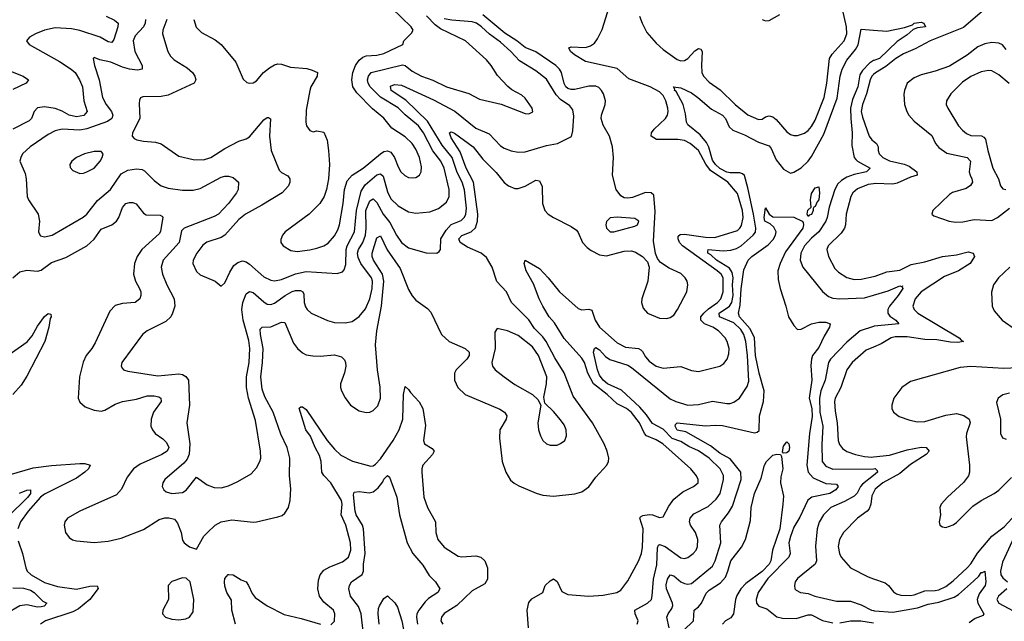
# Model space of a CAD drawing. Header units: inches. Extents: x 1694797 to 1849917, y 907313 to 1017959.
# Tile 516 of 656: x 1755169 to 1760740, y 1011847 to 1015250. Entities that reach past the tile are written whole.
import ezdxf

# ---------------------------------------------------------------- set-up
doc = ezdxf.new("R2010")
doc.units = ezdxf.units.IN
doc.header["$MEASUREMENT"] = 0
doc.layers.add('B7051', color=7, linetype='Continuous')
doc.layers.add('B7061', color=7, linetype='Continuous')

msp = doc.modelspace()

# ---------------------------------------------------------------- linework, layer by layer
at = {"layer": 'B7051', "color": 5}
for points, elevation in [([(1758047.4, 1011810), (1758041, 1011910), (1758050, 1011952.7), (1758066.6, 1011973.4), (1758129.5, 1012010), (1758142, 1012050), (1758170, 1012076), (1758190, 1012086.7), (1758210, 1012073), (1758236.2, 1012016.2), (1758270, 1011999.6), (1758389.4, 1011989.4), (1758470, 1011994.5), (1758547, 1012010), (1758570, 1012023.2), (1758610, 1012076.5), (1758670, 1012187.4), (1758687.8, 1012230), (1758693.5, 1012266.5), (1758696.9, 1012370), (1758677.3, 1012430), (1758682.3, 1012437.7), (1758694.7, 1012445.3), (1758731, 1012451), (1758750, 1012449.5), (1758790, 1012434.4), (1758810, 1012437.6), (1758841.3, 1012498.7), (1758870, 1012537.8), (1758920.4, 1012579.6), (1758982, 1012610), (1759007.3, 1012630), (1759008.2, 1012650), (1758999.1, 1012670), (1758966.3, 1012710), (1758808.2, 1012850), (1758770, 1012874.2), (1758716.3, 1012896.3), (1758704.4, 1012910), (1758676.6, 1012970), (1758630, 1013028.3), (1758602.4, 1013050), (1758550, 1013077.9), (1758493.1, 1013130), (1758416.4, 1013190), (1758384.6, 1013250), (1758364.1, 1013310), (1758350, 1013336.2), (1758250, 1013446.4), (1758196, 1013536), (1758165.6, 1013570), (1758128.8, 1013630), (1758107.6, 1013670), (1758076.4, 1013756.4), (1758035.3, 1013830), (1758023.5, 1013870), (1758030, 1013890.4), (1758110, 1013841.6), (1758159.8, 1013790), (1758223.9, 1013710), (1758330, 1013615.8), (1758350, 1013608.6), (1758390, 1013612.8), (1758406.5, 1013606.5), (1758424.8, 1013550), (1758450, 1013510.1), (1758550, 1013421.5), (1758596.7, 1013396.7), (1758669.6, 1013389.6), (1758683.2, 1013383.2), (1758693.8, 1013373.8), (1758710, 1013342.8), (1758730, 1013317.4), (1758770, 1013290.8), (1758810, 1013278.7), (1758910, 1013288.4), (1758970, 1013265.8), (1759010, 1013259.7), (1759130, 1013289.2), (1759154.1, 1013305.9), (1759172.7, 1013330), (1759181, 1013359), (1759182.9, 1013390), (1759172.3, 1013430), (1759161.5, 1013450), (1759123.7, 1013490), (1759090.8, 1013510), (1759043.2, 1013530), (1759023.1, 1013550), (1759024, 1013570), (1759040.9, 1013590), (1759066.1, 1013613.9), (1759117, 1013650), (1759135.4, 1013670), (1759149.9, 1013710), (1759148.7, 1013790), (1759138.6, 1013810), (1759116, 1013830), (1758919.5, 1013970), (1758903.1, 1013990), (1758894.3, 1014010), (1758895.1, 1014024.9), (1758905.3, 1014034.7), (1758930, 1014036.9), (1759050, 1014019.4), (1759101.8, 1014018.2), (1759230, 1014057.6), (1759244.1, 1014070), (1759253.6, 1014086.4), (1759263, 1014130), (1759259.4, 1014170), (1759230, 1014266), (1759176.8, 1014330), (1759077.6, 1014397.6), (1759052.2, 1014432.2), (1759010.4, 1014510), (1758962.4, 1014550), (1758930, 1014565.5), (1758892.7, 1014572.7), (1758771.7, 1014571.7), (1758742.3, 1014590), (1758743.9, 1014610), (1758758.8, 1014630), (1758823, 1014690), (1758833.9, 1014710), (1758838.3, 1014730), (1758837.3, 1014750), (1758825.6, 1014790), (1758810, 1014819.9), (1758790, 1014841.8), (1758737.4, 1014870), (1758615.9, 1014915.9), (1758550, 1014973.8), (1758370, 1015013.5), (1758308.7, 1015050), (1758286.4, 1015070), (1758275.8, 1015090), (1758290, 1015096.6), (1758370, 1015092.3), (1758398.8, 1015101.2), (1758422.3, 1015117.7), (1758439.4, 1015140.6), (1758465.8, 1015194.2), (1758513.6, 1015350)], 680), ([(1755131.3, 1013788.7), (1755170, 1013824.3), (1755210, 1013832.5), (1755270, 1013827.5), (1755290, 1013833.4), (1755350, 1013876.4), (1755430, 1013904.7), (1755550, 1013970.9), (1755590, 1014008.7), (1755630, 1014064.4), (1755691, 1014089), (1755717.4, 1014110), (1755729.9, 1014130.1), (1755750, 1014187.4), (1755770, 1014209.3), (1755790, 1014215.6), (1755810, 1014215.5), (1755827.8, 1014207.8), (1755870, 1014154.9), (1755885.7, 1014145.7), (1755964.9, 1014144.9), (1755977.2, 1014137.2), (1755979.6, 1014130), (1755966, 1014054), (1755959.7, 1014040.3), (1755860.8, 1013950), (1755833, 1013910), (1755818.4, 1013870), (1755812.5, 1013810), (1755823.5, 1013770), (1755847.8, 1013730), (1755854.6, 1013710), (1755855.5, 1013690), (1755849.4, 1013670.6), (1755822, 1013650), (1755750, 1013644.7), (1755710, 1013633.8), (1755678.3, 1013601.7), (1755597.1, 1013422.9), (1755578, 1013390), (1755546, 1013350), (1755528, 1013312), (1755507.3, 1013230), (1755500.8, 1013110), (1755510, 1013086.4), (1755539.7, 1013059.7), (1755590, 1013040.8), (1755630, 1013036.5), (1755650, 1013041.6), (1755710, 1013074.5), (1755750, 1013089.5), (1755830, 1013103.8), (1755890, 1013121.5), (1755930, 1013123), (1755956.7, 1013116.7), (1755968.5, 1013110), (1755970.2, 1013090), (1755927.1, 1013030), (1755913.9, 1012990), (1755911.9, 1012950), (1755919.7, 1012930), (1755935.2, 1012910), (1755979.1, 1012879.1), (1755999.2, 1012859.2), (1756012.3, 1012830), (1756002.7, 1012810), (1755973.7, 1012790), (1755850, 1012736.7), (1755813.8, 1012710), (1755777.8, 1012662.2), (1755745.6, 1012594.4), (1755716.8, 1012563.2), (1755510, 1012469.9), (1755439.2, 1012430), (1755425, 1012410), (1755420.2, 1012390), (1755428.3, 1012350), (1755450, 1012321.3), (1755468.5, 1012308.5), (1755490, 1012302), (1755590, 1012292.5), (1755670, 1012301.1), (1755743.6, 1012316.4), (1755870, 1012366.7), (1755957.9, 1012422.1), (1755990, 1012432), (1756013.1, 1012433.1), (1756044.7, 1012424.7), (1756062.9, 1012402.9), (1756082.5, 1012350), (1756090, 1012306.8), (1756099.3, 1012290), (1756130, 1012269.1), (1756170, 1012255.8), (1756212, 1012328), (1756231.5, 1012350), (1756276, 1012390), (1756309.9, 1012410.1), (1756370, 1012421.7), (1756490, 1012408.4), (1756510, 1012410.3), (1756630, 1012437.8), (1756653.7, 1012446.3), (1756670, 1012459.3), (1756689.8, 1012490.2), (1756699.3, 1012530), (1756702.9, 1012597.1), (1756695, 1012670), (1756697.2, 1012770), (1756683.4, 1012830), (1756646.2, 1012906.2), (1756604.3, 1013030), (1756556.7, 1013116.7), (1756540.9, 1013160.9), (1756533.6, 1013230), (1756543.3, 1013310), (1756546, 1013390), (1756530.9, 1013470), (1756530, 1013499.1), (1756540.9, 1013510), (1756590, 1013513.1), (1756650, 1013539.8), (1756670, 1013536.1), (1756719.2, 1013419.2), (1756741.6, 1013390), (1756770, 1013365.6), (1756790, 1013354.7), (1756828.3, 1013348.3), (1756870, 1013346.6), (1756950, 1013355), (1756990, 1013343.2), (1757006.4, 1013326.4), (1757013.2, 1013310), (1757014, 1013290), (1757007.3, 1013252.7), (1756984.5, 1013190), (1756983.9, 1013170), (1756989.2, 1013150), (1757010, 1013110.4), (1757041.7, 1013070), (1757090, 1013037.6), (1757130, 1013028.3), (1757150, 1013030.2), (1757170, 1013038.6), (1757195, 1013065), (1757210.3, 1013110), (1757209.2, 1013170.8), (1757192.8, 1013270), (1757182.8, 1013410), (1757189.9, 1013490), (1757216.4, 1013630), (1757229.1, 1013770), (1757221.4, 1013810), (1757170.4, 1013890), (1757163.4, 1013910), (1757163.1, 1013930), (1757190, 1014015.3), (1757210, 1014027.2), (1757247.8, 1013947.8), (1757321.9, 1013841.9), (1757370, 1013722.8), (1757390, 1013688), (1757410, 1013663.2), (1757476.2, 1013616.2), (1757495.1, 1013595.1), (1757556, 1013470), (1757599.5, 1013430), (1757690, 1013390.9), (1757712.6, 1013370), (1757711.6, 1013350), (1757698.5, 1013330), (1757639.6, 1013270), (1757630.2, 1013250), (1757629, 1013210), (1757647.4, 1013170), (1757689.4, 1013129.4), (1757886.3, 1013046.3), (1757911.7, 1013030), (1757924.8, 1013010), (1757922.4, 1012990), (1757886.7, 1012930), (1757883.8, 1012883.8), (1757899.6, 1012750), (1757918.9, 1012690), (1757946, 1012646), (1757967.7, 1012627.7), (1757994.1, 1012614.1), (1758092.3, 1012572.3), (1758130, 1012560.9), (1758190, 1012554), (1758310, 1012567.6), (1758350, 1012579.5), (1758390, 1012607), (1758430, 1012662.4), (1758491.3, 1012730), (1758500.4, 1012750), (1758503.1, 1012770), (1758493.5, 1012810), (1758475.4, 1012850), (1758409.9, 1012970), (1758300.4, 1013120.4), (1758250, 1013252.4), (1758196.5, 1013336.5), (1758148.8, 1013430), (1758130, 1013456.6), (1758082.7, 1013502.7), (1758050, 1013551.7), (1757951.3, 1013650), (1757923.4, 1013710), (1757869.5, 1013769.5), (1757841.8, 1013850), (1757810, 1013904.5), (1757779.4, 1013930), (1757702.8, 1013962.8), (1757661.4, 1013990), (1757653.8, 1014010), (1757670, 1014028.4), (1757724.2, 1014050), (1757748.4, 1014071.6), (1757759.9, 1014110), (1757760.5, 1014150), (1757737.4, 1014330), (1757694.8, 1014410), (1757662.2, 1014502.2), (1757610, 1014582), (1757600.5, 1014610), (1757610, 1014616.2), (1757630, 1014608), (1757735.9, 1014530), (1757790, 1014461.4), (1757864.7, 1014384.7), (1757910, 1014329.4), (1757934.3, 1014310), (1757970, 1014295.8), (1757990, 1014294.3), (1758030, 1014307.7), (1758090, 1014342.3), (1758110, 1014338), (1758126.1, 1014306.1), (1758127, 1014210), (1758141.1, 1014170), (1758160.2, 1014150), (1758189, 1014130), (1758290, 1014079.2), (1758319.1, 1014059.1), (1758330, 1014046.7), (1758354.5, 1013990), (1758380.3, 1013960.3), (1758403.4, 1013943.4), (1758450, 1013919.4), (1758490, 1013914.1), (1758590, 1013940.9), (1758630, 1013941.7), (1758654.2, 1013934.2), (1758692.7, 1013910), (1758720.9, 1013880.9), (1758730.4, 1013850), (1758722.8, 1013770), (1758689.2, 1013670), (1758686.9, 1013650), (1758697.7, 1013617.7), (1758722, 1013590), (1758790, 1013561), (1758830, 1013558.8), (1758850, 1013564.9), (1758870, 1013579.1), (1758891.1, 1013610), (1758943.4, 1013710), (1758949.9, 1013750), (1758945.2, 1013770), (1758934.3, 1013790), (1758910, 1013813.6), (1758843.8, 1013843.8), (1758795.8, 1013875.8), (1758778.2, 1013898.2), (1758766.9, 1013926.9), (1758756.3, 1013996.3), (1758763.9, 1014163.9), (1758758, 1014258), (1758742, 1014270), (1758710, 1014271.6), (1758636.1, 1014243.9), (1758610, 1014239.4), (1758590, 1014242.7), (1758570, 1014253.7), (1758543.6, 1014290), (1758523.4, 1014370), (1758528.4, 1014470), (1758523.7, 1014530), (1758506.6, 1014590), (1758470, 1014653), (1758459.2, 1014690), (1758461.6, 1014710), (1758482.7, 1014770), (1758484.1, 1014790), (1758472.5, 1014830), (1758461.7, 1014850), (1758446.4, 1014866.4), (1758430, 1014873.9), (1758390, 1014872.8), (1758310, 1014855.4), (1758290, 1014855.2), (1758270, 1014861.1), (1758259.4, 1014870), (1758249, 1014889), (1758235.5, 1014950), (1758223.4, 1014970), (1758203.2, 1014990), (1758090, 1015067.2), (1758030, 1015091.6), (1757982.7, 1015130), (1757913.5, 1015173.5), (1757790, 1015277.2)], 720), ([(1756154, 1015250), (1756167.5, 1015207.5), (1756197, 1015177), (1756275.9, 1015135.9), (1756309.4, 1015109.4), (1756392.9, 1015010), (1756432.8, 1014912.8), (1756455.2, 1014895.2), (1756470, 1014890.6), (1756490, 1014893), (1756510, 1014903.8), (1756549.6, 1014950), (1756582.1, 1014977.9), (1756610, 1014994.9), (1756630, 1015000.2), (1756650, 1014998), (1756701.1, 1014981.1), (1756793.1, 1014973.1), (1756824.8, 1014964.8), (1756853.4, 1014950), (1756853, 1014930), (1756816.5, 1014870), (1756810.3, 1014850), (1756790, 1014738), (1756787.6, 1014670), (1756792.7, 1014650), (1756810, 1014622), (1756830, 1014615.5), (1756850, 1014621.6), (1756890, 1014613.4), (1756908.3, 1014568.3), (1756917.4, 1014510), (1756922.7, 1014430), (1756916, 1014350), (1756904.6, 1014290), (1756891.8, 1014250), (1756867.2, 1014210), (1756806.3, 1014150), (1756672, 1014050), (1756655.8, 1014030), (1756646.2, 1014006.2), (1756646, 1013990), (1756659.1, 1013970), (1756704, 1013944), (1756739.3, 1013939.3), (1756810, 1013948.8), (1756850, 1013956.8), (1756890, 1013971.1), (1756913.7, 1013986.3), (1756950, 1014028), (1756970, 1014062), (1756978.1, 1014090), (1757000.3, 1014210), (1757007.1, 1014290), (1757022.1, 1014337.9), (1757050.8, 1014370), (1757112.7, 1014410), (1757210, 1014491.3), (1757230, 1014503.9), (1757250, 1014507.9), (1757270, 1014499.5), (1757290.1, 1014470.1), (1757310, 1014417.6), (1757325.8, 1014390), (1757348.9, 1014368.9), (1757370, 1014357.8), (1757390, 1014354.4), (1757410, 1014357.3), (1757430.6, 1014369.4), (1757440.9, 1014390), (1757443.1, 1014416.9), (1757431.6, 1014470), (1757410, 1014518), (1757390, 1014548.7), (1757350, 1014587.2), (1757275.6, 1014635.6), (1757230, 1014692), (1757165.1, 1014745.1), (1757076.2, 1014836.2), (1757054.9, 1014870), (1757048.8, 1014910), (1757054.7, 1014950), (1757068.9, 1014991.1), (1757090, 1015021.5), (1757110, 1015037.8), (1757130, 1015045.5), (1757190, 1015048.1), (1757230, 1015058.5), (1757337, 1015110), (1757342.9, 1015130), (1757386.2, 1015173.8), (1757396, 1015190), (1757383.9, 1015210), (1757274.2, 1015314.2)], 780), ([(1758676.8, 1015270), (1758690.6, 1015230), (1758717.7, 1015177.7), (1758770, 1015116.3), (1758810, 1015081), (1758890, 1015025.2), (1758910, 1015017.4), (1758930, 1015019.4), (1758950, 1015031), (1758990, 1015072.9), (1759010, 1015086.7), (1759022.5, 1015082.5), (1759031.5, 1015070), (1759026.8, 1014993.2), (1759029.6, 1014950), (1759039, 1014930), (1759070, 1014896.3), (1759133.4, 1014853.4), (1759216.5, 1014770), (1759290, 1014712.2), (1759350, 1014685.5), (1759370, 1014687.2), (1759390, 1014700.4), (1759410, 1014705.7), (1759430, 1014700.3), (1759450, 1014684.2), (1759510, 1014615.9), (1759530, 1014600.7), (1759550, 1014594.2), (1759570, 1014593.8), (1759610, 1014607.1), (1759630, 1014622.7), (1759650, 1014645.5), (1759670, 1014681.2), (1759720.1, 1014810), (1759735.6, 1014890), (1759752, 1015030), (1759765.6, 1015054.4), (1759835, 1015130), (1759849.9, 1015170), (1759847, 1015210), (1759824.5, 1015310)], 680), ([(1759370, 1015250.3), (1759390, 1015242.6), (1759410, 1015244.2), (1759470, 1015279.6)], 720), ([(1755659.4, 1015270), (1755706.4, 1015246.4), (1755725.7, 1015230), (1755725.1, 1015210), (1755701.8, 1015138.2), (1755690, 1015121.4), (1755670, 1015124.1), (1755624.5, 1015150), (1755510, 1015188), (1755462.6, 1015197.4), (1755370, 1015203.2), (1755310, 1015189.8), (1755259.5, 1015170), (1755224.4, 1015150), (1755208.4, 1015130), (1755223, 1015110), (1755394, 1015014), (1755460.9, 1014970), (1755482.9, 1014950), (1755507.8, 1014910), (1755524.2, 1014870), (1755532.8, 1014790), (1755551.6, 1014730), (1755531.8, 1014708.2), (1755490, 1014699.9), (1755450, 1014709.2), (1755410, 1014732.5), (1755370, 1014747.8), (1755310, 1014756.4), (1755270, 1014751.3), (1755250.2, 1014730), (1755235.7, 1014690), (1755223.3, 1014676.7), (1755130, 1014630.6)], 720), ([(1755881.4, 1015250), (1755878.9, 1015230), (1755869.5, 1015210), (1755822, 1015158), (1755812, 1015130), (1755819.8, 1015070), (1755861.8, 1014990), (1755861.6, 1014970), (1755835.1, 1014964.9), (1755790, 1014969.9), (1755750, 1014981.5), (1755685.6, 1015010), (1755622.5, 1015022.5), (1755590, 1015035.1), (1755584, 1015030), (1755591.7, 1014990), (1755619.8, 1014910), (1755637.3, 1014810), (1755658.9, 1014770), (1755688.8, 1014730), (1755696.1, 1014710), (1755690.1, 1014690), (1755665.5, 1014674.5), (1755550, 1014631.7), (1755510, 1014625.1), (1755408.9, 1014631.1), (1755370, 1014621.6), (1755330, 1014600.7), (1755229, 1014530), (1755185.5, 1014490), (1755174.7, 1014470), (1755170.2, 1014450), (1755199.8, 1014379.8), (1755206.4, 1014350), (1755211.3, 1014250), (1755219.1, 1014230), (1755273.4, 1014150), (1755280.8, 1014110), (1755276.4, 1014050), (1755279.9, 1014039.9), (1755287.5, 1014027.5), (1755310, 1014021.3), (1755352.3, 1014030), (1755527.9, 1014132.1), (1755550, 1014150.3), (1755610, 1014227.1), (1755683.2, 1014290), (1755742.9, 1014377.1), (1755781.3, 1014398.7), (1755830, 1014405.5), (1755862.6, 1014402.6), (1755875.3, 1014395.3), (1755930, 1014339.7), (1755970, 1014309.3), (1756010, 1014296.8), (1756090, 1014286.1), (1756150, 1014285.3), (1756190, 1014294.3), (1756310, 1014359.6), (1756330, 1014364.7), (1756350, 1014365.3), (1756376.7, 1014356.7), (1756406.4, 1014330), (1756404.9, 1014290), (1756395.3, 1014270), (1756351, 1014210), (1756294, 1014150), (1756270, 1014135.7), (1756100.7, 1014070), (1756085.4, 1014054.6), (1756070.8, 1013989.2), (1755980.7, 1013890), (1755969.4, 1013850.6), (1755978, 1013810), (1756001.1, 1013750), (1756043.6, 1013670), (1756047.3, 1013630), (1756034.7, 1013590), (1756023.8, 1013570), (1755996.7, 1013543.3), (1755890.9, 1013489.1), (1755864.2, 1013470), (1755747.7, 1013310), (1755744.2, 1013290), (1755750, 1013277.3), (1755757.3, 1013270), (1755782, 1013262), (1755950, 1013235.5), (1756070, 1013247.3), (1756090, 1013242.5), (1756110, 1013231), (1756123.5, 1013210), (1756129.2, 1013070), (1756114.7, 1012970), (1756131.9, 1012850), (1756127.3, 1012792.7), (1756116.8, 1012763.2), (1756098.7, 1012741.3), (1755990, 1012649.3), (1755978.4, 1012630), (1755975.5, 1012610), (1755984.9, 1012590), (1755998.7, 1012578.7), (1756030.3, 1012570.3), (1756090, 1012576.5), (1756110.5, 1012589.5), (1756170, 1012661.6), (1756230, 1012618.9), (1756270, 1012604.2), (1756310, 1012602.3), (1756350, 1012612.8), (1756402.9, 1012637.1), (1756478.9, 1012681.1), (1756510, 1012714.4), (1756527.6, 1012750), (1756532.7, 1012770), (1756531.5, 1012810), (1756503.7, 1012983.7), (1756464.5, 1013110), (1756453.3, 1013170), (1756453.3, 1013230), (1756467.1, 1013310), (1756471.7, 1013390), (1756465.7, 1013434.3), (1756433.1, 1013550), (1756426.9, 1013610), (1756431.5, 1013650), (1756450, 1013699.6), (1756470, 1013713), (1756490, 1013706), (1756550, 1013653), (1756570, 1013640.9), (1756590, 1013638.4), (1756610, 1013645.8), (1756670.6, 1013690), (1756710, 1013711.9), (1756730, 1013717.3), (1756757.1, 1013717.1), (1756771.7, 1013710), (1756776.7, 1013696.7), (1756778.5, 1013650), (1756785.5, 1013625.5), (1756794.9, 1013610), (1756819.3, 1013590), (1756910, 1013549), (1756950, 1013537.4), (1757010, 1013534.3), (1757050, 1013543.6), (1757090, 1013570.3), (1757125.8, 1013614.2), (1757150, 1013670.3), (1757164.3, 1013730), (1757165.6, 1013770), (1757159.5, 1013790), (1757099.6, 1013870), (1757084.1, 1013904.1), (1757079.9, 1013930), (1757086, 1013950), (1757111.3, 1013990), (1757125.6, 1014030), (1757129.4, 1014070), (1757127.9, 1014170), (1757150, 1014225), (1757170, 1014236.3), (1757190, 1014215.6), (1757226.2, 1014150), (1757262.7, 1014102.7), (1757301, 1014030), (1757330, 1013989.3), (1757370, 1013960.2), (1757469.7, 1013930.3), (1757530, 1013928.4), (1757542, 1013938), (1757549.7, 1013950.3), (1757552.9, 1014010), (1757581.7, 1014058.3), (1757610, 1014091.5), (1757666.6, 1014113.4), (1757686.8, 1014133.2), (1757693.7, 1014150), (1757696.9, 1014183.1), (1757686.8, 1014286.8), (1757672, 1014330), (1757645.2, 1014385.2), (1757615.5, 1014470), (1757559.6, 1014539.6), (1757476.5, 1014676.5), (1757354.1, 1014794.1), (1757270.7, 1014850), (1757267.1, 1014872.9), (1757290, 1014883.7), (1757330, 1014879.6), (1757510, 1014796.6), (1757631.5, 1014731.5), (1757750, 1014635.7), (1757824.8, 1014604.8), (1757890, 1014535.6), (1757910, 1014522.6), (1757950, 1014508.1), (1757990, 1014500.7), (1758030, 1014502.9), (1758150, 1014538.1), (1758212.3, 1014550), (1758291.1, 1014588.9), (1758298.5, 1014621.5), (1758304.8, 1014704.8), (1758299.1, 1014739.1), (1758281.6, 1014761.6), (1758230, 1014799), (1758204.3, 1014824.3), (1758150, 1014912.8), (1758090, 1014960.5), (1757996.6, 1015016.6), (1757947.3, 1015070), (1757890, 1015122.7), (1757827.4, 1015167.4), (1757782, 1015210), (1757753.7, 1015230), (1757730, 1015237.5), (1757613.9, 1015246.1), (1757570, 1015254.3)], 740), ([(1756000.9, 1015250), (1755979, 1015190), (1755977.2, 1015170), (1756006.5, 1015070), (1756023, 1015043), (1756042.7, 1015022.7), (1756116.8, 1014976.8), (1756146.3, 1014950), (1756160.2, 1014930), (1756166.3, 1014910), (1756155.8, 1014890), (1756010, 1014822.6), (1755970, 1014814.5), (1755866.1, 1014813.9), (1755853.3, 1014806.7), (1755846.4, 1014793.6), (1755845.1, 1014774.9), (1755849.1, 1014690), (1755808.4, 1014610), (1755804.9, 1014590), (1755816.7, 1014576.7), (1755831.3, 1014570), (1755870, 1014562), (1755936.7, 1014556.7), (1755970, 1014548.3), (1756070, 1014478.5), (1756150, 1014458.6), (1756210, 1014457.6), (1756250, 1014470.2), (1756330, 1014521.9), (1756410, 1014562.7), (1756450, 1014575), (1756470, 1014586.4), (1756550, 1014682.6), (1756570, 1014697), (1756576.2, 1014696.2), (1756588.1, 1014688.1), (1756582.5, 1014590), (1756592.7, 1014510), (1756637.8, 1014397.8), (1756650, 1014384.9), (1756686.8, 1014366.8), (1756697.7, 1014350), (1756697.6, 1014330), (1756691, 1014310), (1756653.8, 1014270), (1756539.7, 1014200.3), (1756446, 1014150), (1756410, 1014119.4), (1756330, 1014031.1), (1756310, 1014017.7), (1756228.7, 1013991.3), (1756206.2, 1013973.8), (1756171.3, 1013930), (1756150.2, 1013890), (1756149.1, 1013870), (1756170, 1013824.9), (1756190, 1013806.7), (1756274.8, 1013770), (1756310, 1013742), (1756330, 1013761), (1756358, 1013822), (1756381.4, 1013858.6), (1756403.6, 1013876.4), (1756430, 1013885.2), (1756450, 1013880.6), (1756470, 1013866.6), (1756550, 1013794.6), (1756590, 1013775.8), (1756610, 1013773.2), (1756650, 1013780.4), (1756730, 1013811.6), (1756790, 1013826), (1756966.2, 1013813.8), (1756996.2, 1013823.8), (1757005.8, 1013834.2), (1757014.7, 1013865.3), (1757017.1, 1013950), (1757022.8, 1013970), (1757063.9, 1014050), (1757074.2, 1014170), (1757100.6, 1014279.4), (1757124.1, 1014315.9), (1757190, 1014372), (1757210, 1014377.2), (1757224.9, 1014364.9), (1757250, 1014276.9), (1757270, 1014237.1), (1757310, 1014197.7), (1757370, 1014163.6), (1757410, 1014155.3), (1757490, 1014162.2), (1757538.1, 1014181.9), (1757583.3, 1014216.7), (1757598.3, 1014250), (1757598.7, 1014290), (1757570.9, 1014409.1), (1757552.4, 1014450), (1757507.2, 1014507.2), (1757454.7, 1014610), (1757426.4, 1014650), (1757350.9, 1014710.9), (1757310, 1014751.1), (1757210.9, 1014810.9), (1757152.4, 1014870), (1757141.1, 1014890), (1757137.4, 1014910), (1757141.9, 1014930), (1757157.6, 1014950), (1757334.6, 1014994.6), (1757350.1, 1014990.1), (1757390, 1014958.9), (1757442.6, 1014930), (1757507.2, 1014907.2), (1757584.4, 1014870), (1757710, 1014831.2), (1757770, 1014799.6), (1757892.6, 1014772.6), (1758030, 1014719.1), (1758050, 1014717.3), (1758071.7, 1014728.3), (1758069.3, 1014750), (1758030, 1014805.1), (1758010, 1014822.4), (1757953.6, 1014853.6), (1757931.5, 1014871.5), (1757873, 1014933), (1757836.8, 1014990), (1757810, 1015023.1), (1757691.1, 1015130), (1757550, 1015197.6), (1757520.2, 1015220.2), (1757471.4, 1015271.4)], 760), ([(1758662.2, 1011830), (1758668.8, 1011850), (1758650.9, 1011890), (1758649.7, 1011910), (1758721.4, 1011950), (1758743.1, 1011970), (1758748.5, 1011991.5), (1758754.7, 1012085.3), (1758773.9, 1012166.1), (1758777.4, 1012262.6), (1758783, 1012277), (1758790, 1012281.7), (1758821.5, 1012270), (1758910, 1012205.5), (1758930, 1012202), (1758950, 1012207.3), (1758980.4, 1012230), (1758995.9, 1012250), (1759004.2, 1012270), (1759006.5, 1012310), (1758993.2, 1012350), (1758965.5, 1012390), (1758959.3, 1012410), (1758963.1, 1012430), (1758984.4, 1012455.6), (1759064.5, 1012495.5), (1759110, 1012538), (1759132.3, 1012570), (1759151.4, 1012650), (1759151.1, 1012671.1), (1759132.2, 1012710), (1759070, 1012770.4), (1759010, 1012810.7), (1758955.2, 1012835.2), (1758910, 1012863.4), (1758861.8, 1012881.8), (1758810, 1012934.7), (1758750, 1012965.6), (1758715.5, 1013015.5), (1758678.6, 1013058.6), (1758574.9, 1013154.9), (1758496, 1013190), (1758470.9, 1013210), (1758450, 1013238.7), (1758437.6, 1013270), (1758415.1, 1013370), (1758420.9, 1013390), (1758430, 1013394.9), (1758450, 1013383.1), (1758484.5, 1013344.5), (1758508.7, 1013328.7), (1758610, 1013295.4), (1758630, 1013283.3), (1758850, 1013104.7), (1758881.1, 1013090), (1758949.8, 1013070.2), (1759010, 1013073.4), (1759090, 1013091.6), (1759170, 1013079.3), (1759190, 1013079.7), (1759210, 1013086.4), (1759241.5, 1013110), (1759284.4, 1013175.6), (1759294, 1013206), (1759287.3, 1013350), (1759278.2, 1013430), (1759266.9, 1013470), (1759250, 1013496.7), (1759210, 1013535.5), (1759128.1, 1013570), (1759126.9, 1013590), (1759184.9, 1013630), (1759199.2, 1013650), (1759206, 1013690), (1759202, 1013750), (1759205.2, 1013790), (1759200.6, 1013820.6), (1759184.8, 1013844.8), (1759111.8, 1013890), (1759080.3, 1013920.3), (1759062.9, 1013930), (1759062.2, 1013937.8), (1759065.2, 1013950), (1759150, 1013941.7), (1759193.1, 1013946.9), (1759224.1, 1013955.9), (1759251.3, 1013970), (1759319.9, 1014030), (1759332.9, 1014047.1), (1759334.5, 1014070), (1759321, 1014150), (1759290, 1014298.5), (1759270, 1014367.6), (1759258.6, 1014378.6), (1759243.7, 1014383.7), (1759190, 1014382.9), (1759170, 1014387.4), (1759130, 1014407.7), (1759105.3, 1014430), (1759090, 1014455.4), (1759068.5, 1014528.5), (1759055.3, 1014555.3), (1759019, 1014599), (1758950, 1014654), (1758942, 1014670), (1758937.1, 1014717.1), (1758924.1, 1014770), (1758883.1, 1014843.1), (1758874.7, 1014850), (1758876.2, 1014856.2), (1758867.6, 1014870), (1758910, 1014863.6), (1758970, 1014836), (1759007.1, 1014810), (1759082.8, 1014742.8), (1759146.4, 1014710), (1759162.5, 1014690), (1759183.4, 1014643.4), (1759204.2, 1014624.2), (1759270, 1014599.3), (1759350, 1014557.6), (1759410, 1014535.8), (1759421.3, 1014521.3), (1759450, 1014457.7), (1759490, 1014403.5), (1759530, 1014382), (1759550, 1014386.5), (1759590, 1014411.8), (1759631.2, 1014450), (1759650, 1014475.5), (1759718.7, 1014601.3), (1759793.9, 1014806.1), (1759811.9, 1014930), (1759823.5, 1014970), (1759850, 1015019.8), (1759899, 1015081), (1759913, 1015107), (1759930, 1015196.9), (1760000, 1015191.2)], 660), ([(1760000, 1015018.3), (1759976.6, 1015003.4), (1759938.1, 1014961.9), (1759923, 1014937), (1759910.6, 1014870), (1759881.6, 1014798.4), (1759870.6, 1014750), (1759871.2, 1014690), (1759879.7, 1014610), (1759878.2, 1014538.2), (1759891.3, 1014470), (1759899.5, 1014459.5), (1759909.4, 1014449.4), (1759981.8, 1014410), (1759961.3, 1014390), (1759890, 1014374.2), (1759850, 1014358.9), (1759819.7, 1014340.3), (1759799.1, 1014320.9), (1759781.3, 1014290), (1759749.3, 1014190), (1759738.4, 1014130), (1759730.1, 1014110), (1759690.1, 1014050), (1759650, 1014014.9), (1759609.7, 1013970), (1759588.9, 1013928.9), (1759585.8, 1013890), (1759600.9, 1013850), (1759711.5, 1013711.5), (1759744.8, 1013684.8), (1759770, 1013674.3), (1759810, 1013671), (1759950, 1013675.9), (1760000, 1013691.3)], 660), ([(1755050, 1014984.8), (1755189, 1014930), (1755219, 1014910), (1755206, 1014890), (1755130, 1014855.6)], 680), ([(1760000, 1014938.7), (1759991.5, 1014930), (1759980.5, 1014910), (1759961.3, 1014830), (1759937.1, 1014770), (1759930.5, 1014730), (1759937.9, 1014697.9), (1759976.3, 1014590), (1759990.5, 1014570.5), (1760000, 1014563.3)], 680), ([(1760000, 1014320.9), (1759970, 1014316.9), (1759910, 1014292.5), (1759882.9, 1014270), (1759871.3, 1014248.7), (1759845.8, 1014150), (1759842, 1014090), (1759836.3, 1014070), (1759817.6, 1014042.4), (1759743.8, 1013970), (1759735.6, 1013950), (1759744.7, 1013910), (1759782.2, 1013842.2), (1759802.1, 1013822.1), (1759850, 1013791.1), (1759890, 1013781), (1759930, 1013781.9), (1760000, 1013797)], 680), ([(1758844.1, 1011810), (1758831.2, 1011870), (1758838.2, 1011890), (1758859.9, 1011920.1), (1758864.1, 1011935.9), (1758863.2, 1011950), (1758828.4, 1012030), (1758826.6, 1012053.4), (1758834.6, 1012085.4), (1758850, 1012110.2), (1758870, 1012104.3), (1758910, 1012070.7), (1758930, 1012061.6), (1758950, 1012056.3), (1758970, 1012060.1), (1759090, 1012158.4), (1759104.9, 1012190), (1759135.4, 1012290), (1759131.6, 1012390), (1759140.3, 1012410), (1759179.5, 1012460.5), (1759201.5, 1012498.5), (1759251.7, 1012650), (1759249.9, 1012690), (1759190, 1012765.5), (1759130, 1012798.2), (1759078.7, 1012838.7), (1758938.1, 1012918.1), (1758890, 1012928.9), (1758878.8, 1012950), (1758880.3, 1012959.7), (1758889.8, 1012970.2), (1759050, 1012953.2), (1759103.4, 1012956.6), (1759146.2, 1012953.8), (1759326.2, 1012913.8), (1759342.7, 1012917.3), (1759353.3, 1012926.7), (1759355.9, 1013010), (1759377.9, 1013090), (1759380.7, 1013150), (1759352.3, 1013250), (1759332.8, 1013350), (1759327.1, 1013450), (1759301.5, 1013501.5), (1759241.2, 1013570), (1759235.6, 1013590), (1759245.6, 1013634.4), (1759251.7, 1013728.3), (1759265.6, 1013834.4), (1759290.9, 1013890), (1759311, 1013910), (1759403.7, 1013976.3), (1759432.8, 1014007.2), (1759446.3, 1014030), (1759449.1, 1014050), (1759436.8, 1014076.8), (1759415.9, 1014095.9), (1759385.6, 1014110), (1759381.5, 1014130), (1759390, 1014186), (1759410.3, 1014150.3), (1759430, 1014134.4), (1759550, 1014132.2), (1759596, 1014110), (1759602.5, 1014102.5), (1759604.2, 1014090), (1759600.2, 1014070), (1759502.4, 1013937.6), (1759471.3, 1013870), (1759458.7, 1013830), (1759460.9, 1013780.9), (1759471.3, 1013728.7), (1759504.7, 1013630), (1759519.7, 1013570), (1759550, 1013520.4), (1759570, 1013497.6), (1759590, 1013498.6), (1759650, 1013528.6), (1759690, 1013539), (1759730, 1013539.6), (1759754.9, 1013530), (1759751.8, 1013510), (1759720.6, 1013459.4), (1759690, 1013395.1), (1759655.2, 1013350), (1759649.5, 1013330.5), (1759646, 1013293.9), (1759650.9, 1013210), (1759637, 1013110), (1759651, 1013050), (1759653.7, 1013006.3), (1759637.5, 1012910), (1759623.2, 1012730), (1759630.1, 1012690), (1759658.1, 1012658.1), (1759730, 1012626.4), (1759790, 1012622), (1759800.7, 1012610), (1759787.6, 1012590), (1759753.8, 1012570), (1759651.8, 1012550), (1759627.8, 1012532.2), (1759583.9, 1012436.1), (1759550, 1012380.4), (1759530, 1012326.6), (1759521.2, 1012290), (1759529.1, 1012230), (1759521.4, 1012210), (1759401.5, 1012090), (1759347.6, 1012010), (1759336.5, 1011970), (1759337.7, 1011950), (1759352.1, 1011932.1), (1759397.2, 1011917.2), (1759452.9, 1011872.9), (1759484.6, 1011864.6), (1759562.4, 1011862.4), (1759630, 1011883.5), (1759650, 1011883.9), (1759710.9, 1011850.9), (1759770, 1011839.4)], 640), ([(1755110, 1013356), (1755212.1, 1013427.9), (1755239.1, 1013460.9), (1755270, 1013515.6), (1755310, 1013571.8), (1755330, 1013587.3), (1755344.7, 1013584.7), (1755347.3, 1013570), (1755340.8, 1013559.2), (1755333.9, 1013510), (1755310.5, 1013430), (1755210, 1013232.9), (1755176.6, 1013183.4), (1755130, 1013129)], 680), ([(1760000, 1013513.9), (1759925.2, 1013490), (1759850, 1013425.7), (1759756.4, 1013330), (1759745.4, 1013310), (1759727.4, 1013210), (1759702.6, 1013150), (1759694.5, 1013110), (1759695.7, 1013030), (1759714.1, 1012950), (1759707, 1012847), (1759710.2, 1012750), (1759730, 1012724), (1759770, 1012707), (1760000, 1012710.3)], 660), ([(1760000, 1013398.1), (1759959.3, 1013380.7), (1759878.6, 1013310), (1759850, 1013269.7), (1759815.8, 1013170), (1759784.1, 1013110), (1759780.1, 1013090), (1759783.6, 1013036.4), (1759795.3, 1012970), (1759800.4, 1012870), (1759807.6, 1012847.6), (1759824.7, 1012824.7), (1759850, 1012806.8), (1759897.6, 1012790), (1759950, 1012778.8), (1759990, 1012775.8), (1760000, 1012777)], 680), ([(1756930, 1011828.1), (1756950, 1011847.3), (1756952.3, 1011890), (1756945.4, 1011910), (1756890, 1011955), (1756866.4, 1011990), (1756856.4, 1012030), (1756859.6, 1012080.4), (1756870, 1012110.3), (1756890, 1012136), (1756924.5, 1012155.5), (1756996.4, 1012183.6), (1757030, 1012209.2), (1757043, 1012250), (1757041.5, 1012290), (1757013.8, 1012390), (1756987.2, 1012450), (1756993.9, 1012510), (1756990.3, 1012530), (1756930, 1012630.9), (1756890.8, 1012670.8), (1756878.9, 1012690), (1756875.1, 1012750), (1756865.1, 1012785.1), (1756840.3, 1012830), (1756814.1, 1012894.1), (1756788, 1012930), (1756750, 1013052), (1756760.1, 1013059.9), (1756770, 1013060.8), (1756790, 1013044.2), (1756909.2, 1012869.2), (1756950, 1012819.8), (1756985.9, 1012785.9), (1757052.3, 1012752.3), (1757155.7, 1012724.3), (1757170, 1012727), (1757183.3, 1012736.7), (1757210, 1012766.6), (1757282.5, 1012870), (1757315.5, 1012930), (1757337.3, 1012990), (1757339.9, 1013130), (1757350, 1013174.9), (1757370, 1013159), (1757380.7, 1013140.7), (1757430, 1013087.8), (1757450.8, 1013050), (1757465.6, 1012954.4), (1757454.2, 1012870), (1757459, 1012850), (1757503.7, 1012823.7), (1757513.8, 1012810), (1757504.7, 1012790), (1757450.2, 1012730), (1757444.4, 1012710), (1757444.7, 1012690), (1757455, 1012550), (1757476.9, 1012490), (1757521.8, 1012410), (1757523.6, 1012350), (1757535.2, 1012310), (1757570, 1012266.3), (1757650, 1012216.1), (1757670, 1012212.3), (1757750, 1012217.6), (1757778, 1012210), (1757801.7, 1012190), (1757816.3, 1012150), (1757815.4, 1012084.6), (1757801.7, 1012058.3), (1757730, 1012018.9), (1757642.7, 1011937.3), (1757570, 1011892.1), (1757555.2, 1011870), (1757551.7, 1011850), (1757563.6, 1011830)], 680), ([(1758925.4, 1011794.6), (1758981.4, 1011850), (1758986, 1011910), (1759010, 1011928.5), (1759027, 1011950), (1759054.2, 1012005.8), (1759070, 1012022.6), (1759135.3, 1012064.7), (1759163.2, 1012096.8), (1759176.7, 1012130), (1759192.2, 1012190), (1759253.2, 1012266.8), (1759276.1, 1012310), (1759303.5, 1012416.5), (1759308.6, 1012490), (1759325.9, 1012570), (1759364.2, 1012655.8), (1759384.2, 1012730), (1759394.7, 1012750), (1759430, 1012786.7), (1759452.7, 1012792.7), (1759474, 1012790), (1759479.9, 1012779.9), (1759486.8, 1012710), (1759476.1, 1012663.9), (1759474.4, 1012630), (1759490, 1012554), (1759487.2, 1012510), (1759469.3, 1012369.3), (1759427.8, 1012250), (1759419.6, 1012190), (1759409.1, 1012170), (1759370, 1012129.6), (1759278.5, 1012061.5), (1759249.8, 1012030.2), (1759227, 1011993), (1759218.4, 1011970), (1759207.8, 1011890), (1759192.5, 1011867.5), (1759163.1, 1011850), (1759146, 1011830)], 620), ([(1755110, 1012675.8), (1755245.7, 1012714.3), (1755350, 1012729.1), (1755510, 1012740.1), (1755538.7, 1012738.7), (1755567.3, 1012730), (1755558.3, 1012710), (1755537.8, 1012690), (1755490, 1012655.8), (1755310, 1012565.9), (1755286.5, 1012550), (1755217.1, 1012470), (1755173.4, 1012410), (1755158.2, 1012370)], 680), ([(1757111.9, 1011790), (1757101.4, 1011890), (1757086.5, 1011930), (1757040.9, 1011990), (1757030.6, 1012030), (1757034.9, 1012050), (1757047.5, 1012070), (1757107.6, 1012112.4), (1757114.7, 1012130), (1757114.5, 1012170), (1757123.2, 1012230), (1757114.5, 1012370), (1757108.3, 1012390), (1757073.5, 1012450), (1757066.8, 1012470), (1757057.7, 1012562.3), (1757062.5, 1012577.5), (1757090, 1012581.2), (1757145.7, 1012574.3), (1757170, 1012580.2), (1757197.7, 1012602.3), (1757224.2, 1012635.8), (1757230, 1012650.3), (1757250, 1012671.7), (1757262, 1012662), (1757302.7, 1012550), (1757318.2, 1012450), (1757360.9, 1012290), (1757394.5, 1012230), (1757450, 1012165.3), (1757486.3, 1012106.3), (1757522.3, 1012070), (1757546, 1012030), (1757534.6, 1012010), (1757483, 1011977), (1757462.8, 1011957.2), (1757426.9, 1011910), (1757416.8, 1011890), (1757413.5, 1011870), (1757420.9, 1011830)], 660), ([(1760000, 1012672), (1759937.1, 1012622.9), (1759925.8, 1012610), (1759907.7, 1012572.3), (1759890, 1012554.5), (1759836.1, 1012523.9), (1759759.1, 1012490), (1759717.8, 1012450), (1759692.4, 1012407.6), (1759680.5, 1012370), (1759672.2, 1012272.2), (1759676.8, 1012190), (1759670.2, 1012170), (1759570.2, 1012090), (1759557.6, 1012070), (1759552.4, 1012050), (1759555.6, 1012030), (1759562.3, 1012022.3), (1759587.3, 1012010), (1759630, 1012003.5), (1759668.8, 1011988.8), (1759790, 1011961.8), (1759870, 1011961.4), (1759930, 1011941.2), (1759989.3, 1011910), (1760000, 1011907.6)], 660), ([(1755168.2, 1012571.8), (1755210, 1012588.1), (1755230.2, 1012590), (1755230.1, 1012570), (1755215.7, 1012550), (1755101.3, 1012438.7)], 660), ([(1760000, 1012575.8), (1759990, 1012557.4), (1759985.1, 1012510), (1759976, 1012484), (1759963.5, 1012470), (1759909.6, 1012430.4), (1759831.1, 1012350), (1759807.1, 1012310), (1759800.9, 1012270), (1759807.9, 1012230), (1759817.8, 1012210), (1759870.3, 1012150), (1759970, 1012097.7), (1760000, 1012087.5)], 680), ([(1755161.3, 1012301.3), (1755185.9, 1012230), (1755203.2, 1012150), (1755212.2, 1012130), (1755233.6, 1012110), (1755310, 1012066.5), (1755384, 1012044), (1755490, 1012028.1), (1755566.4, 1012046.4), (1755608.2, 1012048.2), (1755613.3, 1012033.3), (1755566.4, 1011970), (1755502.2, 1011917.8), (1755470, 1011900.5), (1755314.4, 1011850), (1755286.4, 1011830)], 680), ([(1756390.4, 1011830), (1756369.9, 1011910), (1756367.2, 1011967.2), (1756342, 1012010), (1756330, 1012045.6), (1756327.5, 1012070), (1756330.8, 1012090), (1756348.7, 1012111.3), (1756351.8, 1012111.8), (1756377.6, 1012110), (1756422.3, 1012082.3), (1756450, 1012071.1), (1756464.7, 1012050), (1756484.7, 1012004.7), (1756502.4, 1011982.4), (1756570, 1011933.9), (1756665, 1011885), (1756762.4, 1011862.4), (1756871.3, 1011830)], 680), ([(1755130, 1012036), (1755190, 1012034.3), (1755230, 1012023.8), (1755250.6, 1012010), (1755300.8, 1011960.8), (1755322.6, 1011950), (1755307.6, 1011932.4), (1755290, 1011928.1), (1755270, 1011927.7), (1755210, 1011940.8), (1755170, 1011934.5), (1755092.8, 1011890)], 660), ([(1757202.5, 1011830), (1757197, 1011890), (1757199.9, 1011920.1), (1757204.6, 1011935.4), (1757230, 1011976.3), (1757250, 1011992), (1757292, 1011952), (1757306.9, 1011926.9), (1757330.7, 1011850.7), (1757351, 1011751)], 640), ([(1759810, 1011838.9), (1759870, 1011849.3), (1759929, 1011849), (1760000, 1011839)], 640)]:
    msp.add_lwpolyline(points, dxfattribs=dict(at, elevation=elevation))
for points, elevation in [([(1755590, 1014504), (1755536, 1014490), (1755490.7, 1014470), (1755464, 1014450), (1755453.4, 1014430), (1755454, 1014414), (1755470, 1014397.3), (1755510, 1014380.5), (1755530, 1014381.3), (1755550, 1014388.8), (1755590, 1014410.3), (1755625.1, 1014450), (1755636.4, 1014470), (1755640.7, 1014490), (1755630, 1014503.7)], 760), ([(1759630, 1014137.2), (1759624.2, 1014150), (1759628.5, 1014171.5), (1759646.6, 1014190), (1759643.9, 1014230), (1759650, 1014266), (1759670, 1014298.8), (1759690, 1014304.7), (1759694.8, 1014270), (1759690.1, 1014230), (1759680.6, 1014219.4), (1759670, 1014192.3), (1759662, 1014190), (1759658, 1014182), (1759658.7, 1014170), (1759650, 1014147.1), (1759635.8, 1014144.2)], 640), ([(1758550, 1014132.7), (1758510, 1014129.6), (1758490, 1014109), (1758485.8, 1014090), (1758490, 1014071), (1758510, 1014050.3), (1758530, 1014049.3), (1758650, 1014082.4), (1758665.1, 1014090), (1758671.8, 1014110), (1758650, 1014124.4)], 740), ([(1757870, 1013502.7), (1757857.5, 1013482.5), (1757859.2, 1013390), (1757840.2, 1013310), (1757844.4, 1013290), (1757860.3, 1013270), (1757910, 1013230.3), (1757970, 1013186.3), (1758070.3, 1013130.3), (1758101.4, 1013101.4), (1758118, 1013070), (1758101.7, 1012970), (1758104.2, 1012930), (1758115.9, 1012895.9), (1758130, 1012870.6), (1758150.8, 1012850), (1758170, 1012842.6), (1758210, 1012844.2), (1758230, 1012852.4), (1758254, 1012870), (1758263.3, 1012896.7), (1758261, 1012930), (1758250, 1012958.4), (1758230, 1012986), (1758190, 1013033.6), (1758140.2, 1013080.2), (1758135.5, 1013115.5), (1758150.7, 1013189.3), (1758151.3, 1013230), (1758104.1, 1013350), (1758070, 1013398.9), (1757990, 1013464.4), (1757930, 1013489.7)], 740), ([(1759490, 1012798), (1759484.7, 1012804.7), (1759490, 1012838), (1759510, 1012862), (1759522, 1012850), (1759524.7, 1012830), (1759521, 1012810), (1759510, 1012799)], 620), ([(1756090, 1012092.5), (1756030, 1012071.3), (1756010.2, 1012050), (1756010.4, 1011970), (1755979.3, 1011910), (1755978, 1011890), (1755994.8, 1011870), (1756030, 1011858.9), (1756070, 1011855.3), (1756110, 1011860.4), (1756130, 1011870.6), (1756150, 1011901), (1756155.4, 1011970), (1756133.5, 1012070), (1756111.4, 1012091.4)], 720)]:
    msp.add_lwpolyline(points, close=True, dxfattribs=dict(at, elevation=elevation))
at = {"layer": 'B7061', "color": 5}
for points, elevation in [([(1760770, 1015319.5), (1760730, 1015309), (1760710, 1015307.7), (1760670, 1015319.6), (1760650, 1015318.8), (1760630.2, 1015310), (1760510, 1015205.4), (1760320.5, 1015130), (1760235.4, 1015084.6), (1760170, 1015055.7), (1760126.5, 1015030), (1760070, 1014983.9), (1760010.6, 1014949.4), (1760000, 1014938.7)], 680), ([(1760000, 1015191.2), (1760074.9, 1015185.1), (1760175.3, 1015204.7), (1760220.1, 1015219.9), (1760230.2, 1015230.2), (1760270, 1015236.1), (1760284.9, 1015230), (1760294.8, 1015210), (1760250, 1015204.4), (1760225.1, 1015194.9), (1760190, 1015163.6), (1760134.7, 1015125.3), (1760033.2, 1015030), (1760001.1, 1015018.9), (1760000, 1015018.3)], 660), ([(1760750, 1015081.8), (1760730, 1015107.3), (1760710, 1015117.7), (1760670, 1015120.2), (1760630, 1015113.3), (1760590, 1015095.9), (1760530, 1015048), (1760430, 1014986.2), (1760350, 1014958.9), (1760270, 1014937.9), (1760230, 1014921.4), (1760191.3, 1014890), (1760174.7, 1014850), (1760172.5, 1014827.5), (1760175.3, 1014770), (1760188.7, 1014730), (1760200.6, 1014710), (1760230, 1014675.6), (1760330, 1014594.4), (1760350.2, 1014550), (1760370, 1014526.5), (1760414.8, 1014494.8), (1760530.9, 1014470.9), (1760549.5, 1014450), (1760542.2, 1014390), (1760546.5, 1014370), (1760557.3, 1014350), (1760559.5, 1014330), (1760548.4, 1014311.6), (1760524.8, 1014295.2), (1760447.7, 1014272.3), (1760430, 1014261.4), (1760336.4, 1014170), (1760330.6, 1014150), (1760340.6, 1014140.6), (1760428, 1014110), (1760464.5, 1014104.5), (1760506.3, 1014106.3), (1760570, 1014118.6), (1760670, 1014114.7), (1760701.3, 1014130), (1760770, 1014183.3)], 720), ([(1760768.1, 1014888.1), (1760710, 1014937.6), (1760670, 1014959.8), (1760650, 1014961.8), (1760610, 1014954), (1760550, 1014929), (1760503.3, 1014896.7), (1760438.3, 1014830), (1760413.1, 1014790), (1760411.8, 1014770), (1760420.3, 1014750), (1760482, 1014650), (1760504.6, 1014624.6), (1760526.6, 1014606.6), (1760550, 1014595.5), (1760611.8, 1014591.8), (1760625.3, 1014585.3), (1760634.3, 1014574.3), (1760646.7, 1014510), (1760675.5, 1014410), (1760708.2, 1014350), (1760719.3, 1014310), (1760732.3, 1014292.3), (1760749.1, 1014289.1)], 740), ([(1760000, 1014563.3), (1760017.2, 1014550), (1760027.3, 1014530), (1760026.2, 1014510), (1760031.9, 1014490), (1760053.2, 1014470), (1760090.8, 1014450.8), (1760172.9, 1014432.9), (1760201.5, 1014421.5), (1760244.7, 1014390), (1760247.4, 1014370), (1760210, 1014359.5), (1760134.5, 1014325.5), (1760110, 1014319.1), (1760010, 1014322.3), (1760000, 1014320.9)], 680), ([(1760000, 1013797), (1760010, 1013799.2), (1760075.8, 1013824.2), (1760150, 1013833.3), (1760214.1, 1013865.9), (1760290, 1013880.1), (1760391.2, 1013911.2), (1760470, 1013919.4), (1760535.9, 1013935.9), (1760564.9, 1013930), (1760571.2, 1013911.2), (1760546.6, 1013870), (1760481.6, 1013830), (1760402.7, 1013797.2), (1760270.1, 1013710), (1760236.1, 1013670), (1760222.3, 1013630), (1760230.2, 1013610), (1760250.2, 1013590), (1760484.9, 1013450), (1760496.6, 1013436.6), (1760510.2, 1013429.8), (1760476.9, 1013423.1), (1760435.1, 1013424.9), (1760358.3, 1013438.3), (1760290, 1013440.1), (1760190, 1013456.7), (1760123.5, 1013456.5), (1760100.3, 1013450), (1760043.4, 1013416.6), (1760000, 1013398.1)], 680), ([(1760771.4, 1013850), (1760707.7, 1013790), (1760679.7, 1013750), (1760668, 1013708), (1760671.7, 1013630), (1760683.4, 1013603.4), (1760729, 1013550), (1760810, 1013493)], 720), ([(1760000, 1013691.3), (1760083.1, 1013716.9), (1760150, 1013743.6), (1760158.9, 1013741.1), (1760164.7, 1013744.7), (1760162, 1013738), (1760166.3, 1013730), (1760139.8, 1013690), (1760090.1, 1013630), (1760081.1, 1013610), (1760082, 1013590), (1760092.1, 1013572.1), (1760125.7, 1013550), (1760143, 1013530), (1760004.6, 1013515.4), (1760000, 1013513.9)], 660), ([(1760857.8, 1013282.2), (1760736.8, 1013276.8), (1760550, 1013288.2), (1760490, 1013283.4), (1760210, 1013202.8), (1760160.2, 1013170), (1760114.7, 1013110), (1760103.9, 1013070), (1760104.7, 1013050), (1760112.9, 1013030), (1760144.6, 1013004.6), (1760205, 1012985), (1760250, 1012975.3), (1760290, 1012976.2), (1760410, 1013012.3), (1760470, 1013021.5), (1760511.9, 1013011.9), (1760541.9, 1012990), (1760547.3, 1012970), (1760525.7, 1012910), (1760523.8, 1012890), (1760543.7, 1012730), (1760543.7, 1012690), (1760538.6, 1012670), (1760510, 1012632.9), (1760419.3, 1012550), (1760383.8, 1012510), (1760375.5, 1012490), (1760379.5, 1012450), (1760372, 1012410), (1760376.3, 1012390), (1760390, 1012381.3), (1760410, 1012377.4), (1760450, 1012393.1), (1760470, 1012406.7), (1760562.6, 1012497.4), (1760608.8, 1012531.2), (1760682.6, 1012570), (1760710, 1012589.4), (1760780.4, 1012659.6)], 720), ([(1760770, 1013138.2), (1760732.5, 1013127.5), (1760705.5, 1013110), (1760695.2, 1013084.8), (1760718.5, 1012990), (1760719.5, 1012910), (1760730, 1012884.4), (1760750, 1012878)], 740), ([(1760000, 1012777), (1760090, 1012787.1), (1760190, 1012817.4), (1760270, 1012832.1), (1760298.4, 1012830), (1760314.2, 1012810), (1760297.4, 1012790), (1760210, 1012734.7), (1760150, 1012683.4), (1760052.9, 1012630), (1760010, 1012594.2), (1760000, 1012575.8)], 680), ([(1760000, 1012710.3), (1760010.4, 1012710.4), (1760020.6, 1012700.6), (1760023, 1012690), (1760000, 1012672)], 660), ([(1760000, 1012087.5), (1760065.5, 1012065.5), (1760085.2, 1012050), (1760113.1, 1012013.1), (1760130, 1012002.2), (1760155, 1011995), (1760210, 1011993.8), (1760230, 1011996.6), (1760290, 1012020.1), (1760350, 1012021), (1760370, 1012025.4), (1760410, 1012044.8), (1760450, 1012075.1), (1760530, 1012150.1), (1760550, 1012172), (1760587.9, 1012232.1), (1760670.6, 1012329.4), (1760738.6, 1012381.4), (1760830, 1012479.8)], 680), ([(1760807.9, 1012350), (1760730, 1012180.9), (1760718.3, 1012130), (1760721.4, 1012110), (1760732.8, 1012092.8), (1760757.6, 1012070)], 680), ([(1760000, 1011907.6), (1760006.2, 1011906.2), (1760110, 1011898.6), (1760250, 1011922.6), (1760310, 1011944.4), (1760370, 1011955.1), (1760456.9, 1011983.1), (1760481.6, 1011998.4), (1760566.7, 1012073.3), (1760596.9, 1012103.1), (1760610, 1012123.1), (1760617.4, 1012122.6), (1760630, 1012130.7), (1760635, 1012070), (1760631.5, 1012050), (1760597.7, 1012002.3), (1760586.6, 1011970), (1760590.6, 1011950), (1760625.2, 1011890), (1760620.4, 1011879.6), (1760576.3, 1011863.7), (1760541, 1011839)], 660), ([(1760754.8, 1012030), (1760708.3, 1011990), (1760698.8, 1011970), (1760709.2, 1011950), (1760790, 1011906.8)], 680)]:
    msp.add_lwpolyline(points, dxfattribs=dict(at, elevation=elevation))

doc.saveas('drawing.dxf')
